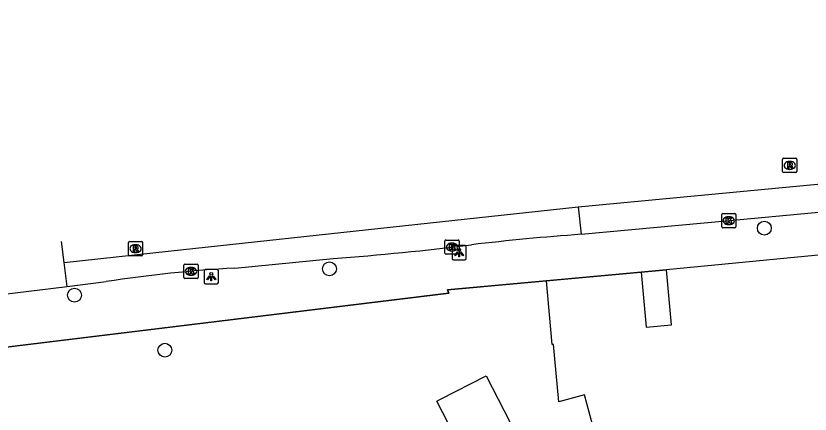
# Model space of a CAD drawing. Extents: x 161772 to 163123, y 383092 to 383917.
# Drawn here: x 162837 to 162893, y 383884.9 to 383913 of the extents above; entities that cross this region are included whole.
import ezdxf

# ---------------------------------------------------------------- set-up
doc = ezdxf.new("R2010")
doc.units = 0
for name, color, linetype in [('IMGEO_Boom', 7, 'Continuous'), ('IMGEO_Kolk', 7, 'Continuous'), ('IMGEO_Lichtpunt', 7, 'Continuous'), ('IMGEO_Muur', 7, 'Continuous'), ('IMGEO_Pand', 7, 'Continuous'), ('IMGEO_Rijbaan_lokaal_gesloten', 7, 'Continuous'), ('IMGEO_Rijbaan_lokaal_open', 7, 'Continuous'), ('IMGEO_Rioolput', 7, 'Continuous'), ('IMGEO_Voetpad_open', 7, 'Continuous')]:
    doc.layers.add(name, color=color, linetype=linetype)

msp = doc.modelspace()

# ---------------------------------------------------------------- linework, layer by layer
at = {"layer": 'IMGEO_Boom'}
for centre in [(162889.783, 383898.017), (162859.114, 383895.15), (162841.144, 383893.293), (162847.517, 383889.406)]:
    msp.add_circle(centre, 0.489, dxfattribs=at)
at = {"layer": 'IMGEO_Kolk'}
for p, q in [((162886.775, 383898.12), (162886.775, 383898.972)), ((162886.85, 383899.046), (162887.702, 383899.046)), ((162887.776, 383898.972), (162887.776, 383898.12)), ((162887.263, 383898.826), (162887.288, 383898.826)), ((162887.702, 383898.046), (162886.85, 383898.046)), ((162887.286, 383898.266), (162887.261, 383898.266)), ((162867.338, 383897.182), (162868.19, 383897.182)), ((162867.263, 383896.256), (162867.263, 383897.108)), ((162867.751, 383896.962), (162867.776, 383896.962)), ((162868.264, 383897.108), (162868.264, 383896.256)), ((162868.19, 383896.182), (162867.338, 383896.182)), ((162867.774, 383896.402), (162867.749, 383896.402)), ((162848.854, 383894.547), (162848.854, 383895.399)), ((162848.929, 383895.473), (162849.781, 383895.473)), ((162849.342, 383895.253), (162849.367, 383895.253)), ((162849.855, 383895.399), (162849.855, 383894.547)), ((162849.781, 383894.473), (162848.929, 383894.473)), ((162849.365, 383894.693), (162849.34, 383894.693))]:
    msp.add_line(p, q, dxfattribs=at)
for points in [[(162886.775, 383898.12), (162886.775, 383898.972)], [(162886.85, 383899.046), (162887.702, 383899.046)], [(162887.776, 383898.972), (162887.776, 383898.12)], [(162887.096, 383898.746), (162887.219, 383898.746), (162887.219, 383898.595), (162887.349, 383898.746), (162887.513, 383898.746), (162887.367, 383898.595), (162887.52, 383898.346), (162887.368, 383898.346), (162887.283, 383898.51), (162887.219, 383898.443), (162887.219, 383898.346), (162887.096, 383898.346), (162887.096, 383898.746)], [(162887.702, 383898.046), (162886.85, 383898.046)], [(162867.338, 383897.182), (162868.19, 383897.182)], [(162867.263, 383896.256), (162867.263, 383897.108)], [(162867.584, 383896.882), (162867.707, 383896.882), (162867.707, 383896.731), (162867.837, 383896.882), (162868.001, 383896.882), (162867.855, 383896.731), (162868.008, 383896.482), (162867.856, 383896.482), (162867.771, 383896.646), (162867.707, 383896.579), (162867.707, 383896.482), (162867.584, 383896.482), (162867.584, 383896.882)], [(162868.264, 383897.108), (162868.264, 383896.256)], [(162868.19, 383896.182), (162867.338, 383896.182)], [(162848.854, 383894.547), (162848.854, 383895.399)], [(162848.929, 383895.473), (162849.781, 383895.473)], [(162849.175, 383895.173), (162849.298, 383895.173), (162849.298, 383895.022), (162849.428, 383895.173), (162849.592, 383895.173), (162849.446, 383895.022), (162849.599, 383894.773), (162849.447, 383894.773), (162849.362, 383894.937), (162849.298, 383894.87), (162849.298, 383894.773), (162849.175, 383894.773), (162849.175, 383895.173)], [(162849.855, 383895.399), (162849.855, 383894.547)], [(162849.781, 383894.473), (162848.929, 383894.473)]]:
    msp.add_lwpolyline(points, dxfattribs=at)
for centre, start, end in [((162886.852, 383898.97), 91.552, 178.448), ((162886.852, 383898.97), 91.552, 178.448), ((162887.7, 383898.97), 1.552, 88.448), ((162887.7, 383898.97), 1.552, 88.448), ((162886.852, 383898.122), 181.552, 268.448), ((162886.852, 383898.122), 181.552, 268.448), ((162887.7, 383898.122), 271.552, 358.448), ((162887.7, 383898.122), 271.552, 358.448), ((162867.34, 383897.106), 91.552, 178.448), ((162867.34, 383897.106), 91.552, 178.448), ((162868.188, 383897.106), 1.552, 88.448), ((162868.188, 383897.106), 1.552, 88.448), ((162867.34, 383896.258), 181.552, 268.448), ((162867.34, 383896.258), 181.552, 268.448), ((162868.188, 383896.258), 271.552, 358.448), ((162868.188, 383896.258), 271.552, 358.448), ((162848.931, 383895.397), 91.552, 178.448), ((162848.931, 383895.397), 91.552, 178.448), ((162849.779, 383895.397), 1.552, 88.448), ((162849.779, 383895.397), 1.552, 88.448), ((162848.931, 383894.549), 181.552, 268.448), ((162848.931, 383894.549), 181.552, 268.448), ((162849.779, 383894.549), 271.552, 358.448), ((162849.779, 383894.549), 271.552, 358.448)]:
    msp.add_arc(centre, 0.0765, start, end, dxfattribs=at)
for centre, major_axis, ratio, start_param, end_param in [((162887.262, 383898.546), (-0.387, 0.002), 0.722429, 4.712389, 7.853982), ((162887.287, 383898.546), (-0.39, 0.002), 0.717154, 1.570796, 4.712389), ((162867.75, 383896.682), (-0.387, 0.002), 0.722429, 4.712389, 7.853982), ((162867.775, 383896.682), (-0.39, 0.002), 0.717154, 1.570796, 4.712389), ((162849.341, 383894.973), (-0.387, 0.002), 0.722429, 4.712389, 7.853982), ((162849.366, 383894.973), (-0.39, 0.002), 0.717154, 1.570796, 4.712389)]:
    msp.add_ellipse(centre, major_axis=major_axis, ratio=ratio, start_param=start_param, end_param=end_param, dxfattribs=at)
at = {"layer": 'IMGEO_Lichtpunt'}
for p, q in [((162867.762, 383896.691), (162867.762, 383895.884)), ((162867.762, 383896.691), (162867.762, 383895.884)), ((162868.664, 383896.786), (162867.856, 383896.786)), ((162868.664, 383896.786), (162867.856, 383896.786)), ((162868.758, 383895.884), (162868.758, 383896.691)), ((162868.758, 383895.884), (162868.758, 383896.691)), ((162867.856, 383895.79), (162868.664, 383895.79)), ((162867.856, 383895.79), (162868.664, 383895.79)), ((162850.287, 383894.998), (162850.287, 383894.191)), ((162850.287, 383894.998), (162850.287, 383894.191)), ((162851.189, 383895.093), (162850.381, 383895.093)), ((162851.189, 383895.093), (162850.381, 383895.093)), ((162851.283, 383894.191), (162851.283, 383894.998)), ((162851.283, 383894.191), (162851.283, 383894.998)), ((162850.381, 383894.097), (162851.189, 383894.097)), ((162850.381, 383894.097), (162851.189, 383894.097))]:
    msp.add_line(p, q, dxfattribs=at)
for points in [[(162868.136, 383896.355), (162868.175, 383896.327), (162867.987, 383896.065), (162867.949, 383896.092), (162868.136, 383896.355)], [(162868.238, 383896.307), (162868.285, 383896.307), (162868.285, 383895.985), (162868.238, 383895.985), (162868.238, 383896.307)], [(162868.348, 383896.327), (162868.386, 383896.354), (162868.573, 383896.092), (162868.534, 383896.064), (162868.348, 383896.327)], [(162850.661, 383894.662), (162850.7, 383894.634), (162850.512, 383894.372), (162850.474, 383894.399), (162850.661, 383894.662)], [(162850.763, 383894.614), (162850.81, 383894.614), (162850.81, 383894.292), (162850.763, 383894.292), (162850.763, 383894.614)], [(162850.873, 383894.634), (162850.911, 383894.661), (162851.098, 383894.399), (162851.059, 383894.371), (162850.873, 383894.634)]]:
    msp.add_lwpolyline(points, dxfattribs=at)
for centre in [(162868.261, 383896.489), (162850.786, 383894.796)]:
    msp.add_circle(centre, 0.0994, dxfattribs=at)
for centre, start, end in [((162867.856, 383896.691), 90, 180), ((162867.856, 383896.691), 90, 180), ((162868.664, 383896.691), 0, 90), ((162868.664, 383896.691), 0, 90), ((162867.856, 383895.884), 180, 270), ((162867.856, 383895.884), 180, 270), ((162868.664, 383895.884), 270, 0), ((162868.664, 383895.884), 270, 360), ((162850.381, 383894.998), 90, 180), ((162850.381, 383894.998), 90, 180), ((162851.189, 383894.998), 0, 90), ((162851.189, 383894.998), 0, 90), ((162850.381, 383894.191), 180, 270), ((162850.381, 383894.191), 180, 270), ((162851.189, 383894.191), 270, 0), ((162851.189, 383894.191), 270, 360)]:
    msp.add_arc(centre, 0.0946, start, end, dxfattribs=at)
at = {"layer": 'IMGEO_Muur'}
for points in [[(162867.537, 383893.442), (162867.439, 383893.662), (162882.873, 383895.09)], [(162824.524, 383888.189), (162867.537, 383893.442)]]:
    msp.add_lwpolyline(points, dxfattribs=at)
at = {"layer": 'IMGEO_Pand'}
for points in [[(162894.808, 383896.234), (162895.293, 383891.497), (162896.775, 383891.911), (162897.147, 383890.63), (162898.203, 383890.915), (162898.7, 383889.205), (162897.619, 383888.873), (162898.077, 383887.317), (162899.477, 383887.986), (162901.47, 383883.958), (162890.716, 383878.635), (162888.983, 383882.148), (162887.372, 383881.353), (162889.105, 383877.84), (162883.088, 383874.872), (162881.134, 383878.833), (162879.475, 383878.015), (162878.339, 383882.005), (162878.253, 383881.981), (162877.105, 383886.262), (162875.298, 383885.759), (162874.92, 383889.821), (162874.83, 383889.812), (162874.413, 383894.303)], [(162894.808, 383896.234), (162882.873, 383895.09)], [(162881.094, 383894.924), (162881.456, 383891.031), (162883.235, 383891.197), (162882.873, 383895.09)], [(162881.094, 383894.924), (162874.413, 383894.303)], [(162870.161, 383887.601), (162873.123, 383881.838), (162869.662, 383880.059), (162866.7, 383885.822), (162866.94, 383885.946), (162870.161, 383887.601)]]:
    msp.add_lwpolyline(points, dxfattribs=at)
at = {"layer": 'IMGEO_Rijbaan_lokaal_gesloten'}
for points in [[(162876.655, 383899.531), (163018.868, 383912.99)], [(162876.87, 383897.585), (162887.333, 383898.552), (162898.145, 383899.565), (162905.573, 383900.285), (162908.257, 383900.545), (162918.149, 383901.525), (162925.222, 383902.199), (162928.757, 383902.533)], [(162840.409, 383895.593), (162847.736, 383896.389), (162876.655, 383899.531)], [(162876.655, 383899.531), (162876.87, 383897.585)], [(162840.409, 383895.593), (162840.215, 383897.073)]]:
    msp.add_lwpolyline(points, dxfattribs=at)
at = {"layer": 'IMGEO_Rijbaan_lokaal_open'}
for points in [[(162840.631, 383893.904), (162840.409, 383895.593)], [(162835.19, 383893.233), (162840.631, 383893.904)]]:
    msp.add_lwpolyline(points, dxfattribs=at)
at = {"layer": 'IMGEO_Rioolput'}
for p, q in [((162891.074, 383902.018), (162891.074, 383902.87)), ((162891.149, 383902.944), (162892.001, 383902.944)), ((162892.075, 383902.87), (162892.075, 383902.018)), ((162891.562, 383902.724), (162891.587, 383902.724)), ((162892.001, 383901.944), (162891.149, 383901.944)), ((162891.585, 383902.164), (162891.56, 383902.164)), ((162844.945, 383896.145), (162844.945, 383896.997)), ((162845.02, 383897.071), (162845.872, 383897.071)), ((162845.433, 383896.851), (162845.458, 383896.851)), ((162845.946, 383896.997), (162845.946, 383896.145)), ((162845.872, 383896.071), (162845.02, 383896.071)), ((162845.456, 383896.291), (162845.431, 383896.291))]:
    msp.add_line(p, q, dxfattribs=at)
for points in [[(162891.074, 383902.018), (162891.074, 383902.87)], [(162891.149, 383902.944), (162892.001, 383902.944)], [(162892.075, 383902.87), (162892.075, 383902.018)], [(162891.663, 383902.642), (162891.411, 383902.644), (162891.411, 383902.244)], [(162891.411, 383902.244), (162891.535, 383902.244), (162891.535, 383902.406), (162891.546, 383902.406)], [(162891.589, 383902.563), (162891.535, 383902.563), (162891.535, 383902.482)], [(162891.535, 383902.482), (162891.587, 383902.482)], [(162891.593, 383902.377), (162891.664, 383902.244), (162891.804, 383902.244), (162891.739, 383902.37)], [(162892.001, 383901.944), (162891.149, 383901.944)], [(162844.945, 383896.145), (162844.945, 383896.997)], [(162845.02, 383897.071), (162845.872, 383897.071)], [(162845.534, 383896.769), (162845.282, 383896.771), (162845.282, 383896.371)], [(162845.46, 383896.69), (162845.406, 383896.69), (162845.406, 383896.609)], [(162845.406, 383896.609), (162845.458, 383896.609)], [(162845.946, 383896.997), (162845.946, 383896.145)], [(162845.872, 383896.071), (162845.02, 383896.071)], [(162845.282, 383896.371), (162845.406, 383896.371), (162845.406, 383896.533), (162845.417, 383896.533)], [(162845.464, 383896.504), (162845.535, 383896.371), (162845.675, 383896.371), (162845.61, 383896.497)]]:
    msp.add_lwpolyline(points, dxfattribs=at)
for centre, radius, start, end in [((162891.151, 383902.868), 0.0765, 91.552, 178.448), ((162891.151, 383902.868), 0.0765, 91.552, 178.448), ((162891.999, 383902.868), 0.0765, 1.552, 88.448), ((162891.999, 383902.868), 0.0765, 1.552, 88.448), ((162891.545, 383902.353), 0.0533, 26.0293, 88.6989), ((162891.571, 383902.671), 0.19, 274.7715, 282.9687), ((162891.595, 383902.467), 0.0964, 77.0061, 93.1865), ((162891.609, 383902.524), 0.0378, 276.6634, 79.6772), ((162891.662, 383902.532), 0.109, 350.3612, 89.416), ((162891.66, 383902.532), 0.112, 277.5842, 350.9817), ((162891.644, 383902.317), 0.108, 29.5134, 73.7905), ((162891.151, 383902.02), 0.0765, 181.552, 268.448), ((162891.151, 383902.02), 0.0765, 181.552, 268.448), ((162891.999, 383902.02), 0.0765, 271.552, 358.448), ((162891.999, 383902.02), 0.0765, 271.552, 358.448), ((162845.022, 383896.995), 0.0765, 91.552, 178.448), ((162845.022, 383896.995), 0.0765, 91.552, 178.448), ((162845.442, 383896.798), 0.19, 274.7715, 282.9687), ((162845.466, 383896.594), 0.0964, 77.0061, 93.1865), ((162845.48, 383896.651), 0.0378, 276.6634, 79.6772), ((162845.533, 383896.659), 0.109, 350.3612, 89.416), ((162845.531, 383896.659), 0.112, 277.5842, 350.9817), ((162845.87, 383896.995), 0.0765, 1.552, 88.448), ((162845.87, 383896.995), 0.0765, 1.552, 88.448), ((162845.022, 383896.147), 0.0765, 181.552, 268.448), ((162845.022, 383896.147), 0.0765, 181.552, 268.448), ((162845.416, 383896.48), 0.0533, 26.0293, 88.6989), ((162845.515, 383896.444), 0.108, 29.5134, 73.7905), ((162845.87, 383896.147), 0.0765, 271.552, 358.448), ((162845.87, 383896.147), 0.0765, 271.552, 358.448)]:
    msp.add_arc(centre, radius, start, end, dxfattribs=at)
for centre, major_axis, ratio, start_param, end_param in [((162891.561, 383902.444), (-0.387, 0.002), 0.722429, 4.712389, 7.853982), ((162891.586, 383902.444), (-0.39, 0.002), 0.717154, 1.570796, 4.712389), ((162845.432, 383896.571), (-0.387, 0.002), 0.722429, 4.712389, 7.853982), ((162845.457, 383896.571), (-0.39, 0.002), 0.717154, 1.570796, 4.712389)]:
    msp.add_ellipse(centre, major_axis=major_axis, ratio=ratio, start_param=start_param, end_param=end_param, dxfattribs=at)
at = {"layer": 'IMGEO_Voetpad_open'}
for points in [[(162852.457, 383895.207), (162859.389, 383895.878)], [(162882.873, 383895.09), (162881.094, 383894.924)], [(162874.413, 383894.303), (162867.439, 383893.662), (162867.537, 383893.442), (162830.76, 383888.951)], [(162840.631, 383893.904), (162843.375, 383894.253)]]:
    msp.add_lwpolyline(points, dxfattribs=at)
for centre, radius, start, end in [((162890.38, 383714.472), 183.611, 94.21963, 96.64566), ((162844.392, 384095.694), 200.378, 274.29211, 277.0918), ((162858.525, 383793.729), 101.66, 93.42225, 98.5708)]:
    msp.add_arc(centre, radius, start, end, dxfattribs=at)

doc.saveas('drawing.dxf')
